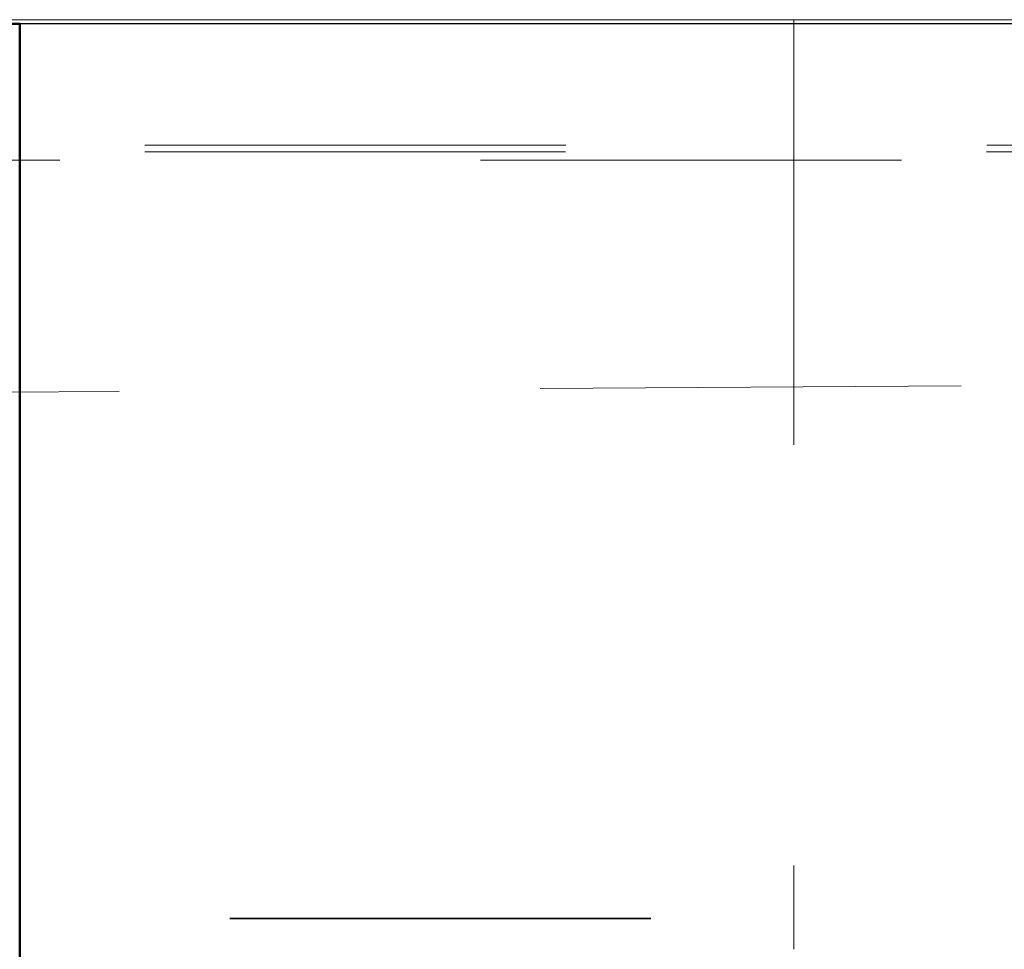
# Model space of a CAD drawing. Header units: metres. Extents: x -16.9 to 14.1, y -10.1 to 10.9.
# Tile 469 of 656: x -8.757 to -8.523, y 7.105 to 7.326. Entities that reach past the tile are written whole.
import ezdxf

# ---------------------------------------------------------------- set-up
doc = ezdxf.new("R2010")
doc.units = ezdxf.units.M
doc.linetypes.add('Ligne de quadrillage', pattern=[0.022225, 0.0127, -0.003175, 0.003175, -0.003175])
doc.linetypes.add('Tiret', pattern=[0.00635, 0.003175, -0.003175])
for name, color, linetype, lineweight in [('A-WALL', 113, 'Continuous', 25), ('S-BEAM', 12, 'Continuous', 18), ('S-BEAM-HDLN', 1, 'Tiret', 18), ('S-COLS', 52, 'Continuous', 25), ('S-GRID', 1, 'Continuous', 9)]:
    doc.layers.add(name, color=color, linetype=linetype, lineweight=lineweight)

msp = doc.modelspace()

# ---------------------------------------------------------------- linework, layer by layer
at = {"layer": 'A-WALL'}
msp.add_line((5.95511, 7.32525), (-8.75675, 7.32525), dxfattribs=at)
at = {"layer": 'S-BEAM'}
for p, q in [((-15.11773, 7.32625), (12.22454, 7.32625)), ((-8.57282, 7.32625), (-8.57282, 7.32525))]:
    msp.add_line(p, q, dxfattribs=at)
at = {"layer": 'S-BEAM-HDLN'}
for p, q in [((-8.57282, 7.32521), (-8.57282, 7.10529)), ((12.17298, 7.2964), (-15.04723, 7.2964)), ((12.17295, 7.29484), (-15.04725, 7.29484)), ((-15.04725, 7.29284), (12.17295, 7.29284))]:
    msp.add_line(p, q, dxfattribs=at)
at = {"layer": 'S-BEAM-HDLN', "lineweight": 35}
msp.add_line((-14.90682, 7.11259), (12.09015, 7.11259), dxfattribs=at)
at = {"layer": 'S-COLS', "lineweight": 50}
for p, q in [((-9.05675, 7.32525), (-8.75675, 7.32525)), ((-8.75675, 7.32525), (-8.75675, 7.02525))]:
    msp.add_line(p, q, dxfattribs=at)
at = {"layer": 'S-GRID', "linetype": 'Ligne de quadrillage'}
msp.add_line((2.06667, 7.30871), (-16.11272, 7.1895), dxfattribs=at)

doc.saveas('drawing.dxf')
